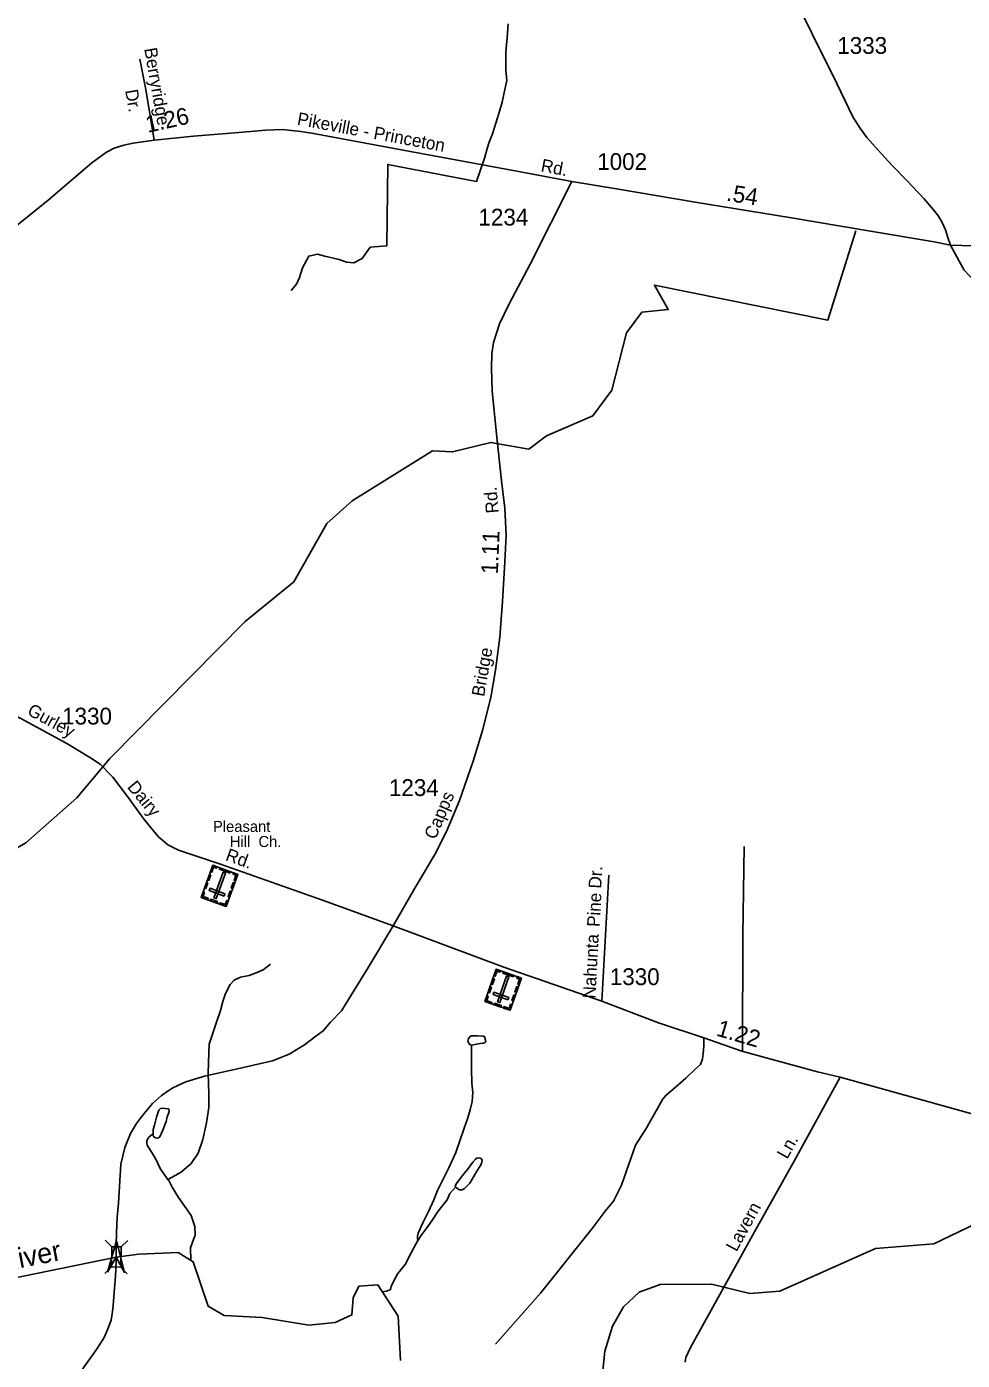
# Model space of a CAD drawing. Extents: x 2206922 to 2357709, y 510027 to 673830.
# Drawn here: x 2269104 to 2276077, y 625116 to 635048 of the extents above; entities that cross this region are included whole.
import ezdxf

# ---------------------------------------------------------------- set-up
doc = ezdxf.new("R2010")
doc.units = 0
for name, color, linetype in [('Exist Cultural Cemetery CELL', 7, 'Continuous'), ('Exist Cultural Church with Cemetery Label', 7, 'Continuous'), ('Exist Hydrographic Creek Single Shore', 7, 'Continuous'), ('Exist Hydrographic Creek Single Shore Label', 7, 'Continuous'), ('Exist Hydrographic Misc Water Feature', 7, 'Continuous'), ('Exist Road Non-System Type 51', 7, 'Continuous'), ('Exist Road Non-System Type 51 Label', 7, 'Continuous'), ('Exist Road Secondary Mileage Hundredths English Label', 7, 'Continuous'), ('Exist Road Secondary Structure Standard Bridge Attributed CELL', 7, 'Continuous'), ('Exist Road Secondary Structure Standard Bridge CELL', 7, 'Continuous'), ('Exist Road Secondary Type 51 Attributed', 7, 'Continuous'), ('Exist Road Secondary Type 51 Label', 7, 'Continuous'), ('Exist Road Secondary Type 51 Number Label', 7, 'Continuous')]:
    doc.layers.add(name, color=color, linetype=linetype)

msp = doc.modelspace()

# ---------------------------------------------------------------- linework, layer by layer
at = {"layer": 'Exist Cultural Cemetery CELL'}
for points in [[(2270590.7, 628496), (2270403.6, 628563.9), (2270490.5, 628803.2), (2270677.6, 628735.3)], [(2270521.6, 628791.9), (2270517.7, 628781.1), (2270497, 628788.6), (2270483.2, 628750.7), (2270472.7, 628754.5), (2270490.5, 628803.2)], [(2270476.5, 628731.4), (2270461.7, 628690.7), (2270451, 628694.6), (2270465.8, 628735.3)], [(2270498.2, 628560.7), (2270515.8, 628554.3), (2270585, 628744.9), (2270567.4, 628751.3)], [(2270619.7, 628744.1), (2270539.9, 628773.1), (2270543.8, 628783.8), (2270623.6, 628754.8)], [(2270646.5, 628746.5), (2270642.6, 628735.8), (2270663.2, 628728.2), (2270649.5, 628690.3), (2270659.9, 628686.5), (2270677.6, 628735.2)], [(2270418.3, 628604.7), (2270429, 628600.8), (2270418, 628570.6), (2270456.1, 628556.7), (2270452.3, 628546.3), (2270403.5, 628564)], [(2270454, 628669.5), (2270439.2, 628628.8), (2270428.5, 628632.7), (2270443.3, 628673.4)], [(2270575.6, 628573.9), (2270581.9, 628591.4), (2270471.3, 628631.6), (2270464.9, 628614)], [(2270630.8, 628606.4), (2270616, 628565.7), (2270605.3, 628569.5), (2270620.1, 628610.3)], [(2270653.8, 628669.6), (2270639, 628628.8), (2270628.3, 628632.7), (2270643.1, 628673.4)], [(2270521.1, 628521.3), (2270472.4, 628538.9), (2270476.3, 628549.7), (2270525, 628532)], [(2270605.5, 628536.7), (2270594.8, 628540.5), (2270583.8, 628510.3), (2270545.7, 628524.1), (2270541.9, 628513.7), (2270590.7, 628496)], [(2272706.3, 627722.6), (2272518.4, 627788.5), (2272602.6, 628028.8), (2272790.5, 627962.9)], [(2272633.9, 628017.8), (2272630.1, 628007), (2272609.3, 628014.3), (2272596, 627976.1), (2272585.5, 627979.8), (2272602.6, 628028.8)], [(2272732.5, 627971.1), (2272652.4, 627999.2), (2272656.2, 628009.9), (2272736.3, 627981.9)], [(2272567.6, 627894.6), (2272553.3, 627853.7), (2272542.5, 627857.5), (2272556.9, 627898.4)], [(2272589.4, 627956.8), (2272575.1, 627915.9), (2272564.4, 627919.7), (2272578.7, 627960.6)], [(2272613.1, 627786.3), (2272630.7, 627780.2), (2272697.8, 627971.5), (2272680.2, 627977.7)], [(2272767.4, 627896.9), (2272753.1, 627856), (2272742.3, 627859.8), (2272756.7, 627900.7)], [(2272759.3, 627973.8), (2272755.5, 627963), (2272776.2, 627955.7), (2272762.9, 627917.6), (2272773.4, 627913.9), (2272790.5, 627962.9)], [(2272532.7, 627829.4), (2272543.4, 627825.7), (2272532.7, 627795.3), (2272571, 627781.9), (2272567.3, 627771.4), (2272518.4, 627788.5)], [(2272690.3, 627800.4), (2272696.5, 627818), (2272585.3, 627856.9), (2272579.2, 627839.3)], [(2272745.2, 627833.5), (2272730.8, 627792.6), (2272720.1, 627796.4), (2272734.4, 627837.3)], [(2272636.4, 627747.1), (2272587.5, 627764.3), (2272591.2, 627775), (2272640.2, 627757.9)], [(2272720.6, 627763.5), (2272709.9, 627767.3), (2272699.3, 627736.9), (2272661, 627750.3), (2272657.3, 627739.8), (2272706.3, 627722.6)]]:
    msp.add_lwpolyline(points, close=True, dxfattribs=at)
at = {"layer": 'Exist Hydrographic Creek Single Shore'}
msp.add_lwpolyline([(2271890.8, 625115.3), (2271871.4, 625445.2), (2271721, 625678), (2271580.4, 625668.3), (2271538.2, 625580.5), (2271527.1, 625454.9), (2271403.1, 625397.7), (2271207.1, 625377.3), (2270858, 625435.5), (2270576.7, 625450), (2270455.5, 625520.4), (2270344, 625850.3), (2270232.5, 625918.2), (2269939.2, 625906), (2269771.1, 625885.3), (2268970.9, 625721.2)], dxfattribs=at)
at = {"layer": 'Exist Hydrographic Misc Water Feature'}
for points in [[(2271075.9, 633084.3), (2271113.8, 633130.6), (2271137.2, 633178.9), (2271160.6, 633252.9), (2271206.4, 633340), (2271271.4, 633354.5), (2271325.5, 633340), (2271433.8, 633314.7), (2271488, 633293.1), (2271542.1, 633289.4), (2271603.5, 633322), (2271664.9, 633405), (2271787.7, 633415.9), (2271794.9, 634022.8), (2272234, 633936.6), (2272456.8, 633894.7), (2272517.8, 634077.2), (2272535.4, 634141.2), (2272551.2, 634188.4), (2272574.8, 634248.8), (2272624.6, 634408.8), (2272648.2, 634484.8), (2272666.5, 634579.3), (2272682.3, 634646.6), (2272675.7, 634726.6), (2272674.3, 634858.6), (2272685.3, 634968.5), (2272692.5, 635070.4)], [(2268275.5, 628677.6), (2268400.4, 628678.3), (2268815.4, 628807.6), (2269097.3, 628969.1), (2269477.5, 629305.8), (2269724.4, 629599.2), (2270731.4, 630618.4), (2271094.3, 630912.7), (2271340.4, 631347.2), (2271530.5, 631517.2), (2272127.5, 631888.5), (2272277.7, 631880.6), (2272562.4, 631951.8), (2272846.3, 631901.9), (2272976.6, 632000.7), (2273323.5, 632149.7), (2273463.5, 632340.4), (2273573.1, 632767.5), (2273687.7, 632921.7), (2273885.2, 632941.4), (2273782.5, 633123.2), (2275074.2, 632862.4), (2275283.5, 633526.4)], [(2270921.3, 628067.4), (2270865.7, 628025.1), (2270814, 628002.5), (2270762.1, 627981.9), (2270696.3, 627969.5), (2270650.6, 627947.2), (2270620.5, 627914.8), (2270585.2, 627848.4), (2270565.9, 627788.4), (2270548.9, 627722), (2270517.5, 627633.9), (2270488.2, 627543.9), (2270463, 627469.4), (2270461.7, 627403.4), (2270460.1, 627331.5), (2270457.2, 627255.7), (2270462.2, 627101.7), (2270461.5, 626997.9), (2270444.5, 626883.7), (2270415.8, 626761.5), (2270382.6, 626659), (2270329.5, 626582.7), (2270257.9, 626520), (2270216.1, 626495.9), (2270156.6, 626463.1)], [(2272417.9, 627463.9), (2272467.8, 627472.2), (2272503.9, 627476.9), (2272513.9, 627478.6), (2272519.7, 627484.6), (2272525.8, 627489), (2272523.5, 627501.1), (2272521.5, 627508.7), (2272517.6, 627520.6), (2272513.5, 627526.9), (2272505.5, 627530.6), (2272463.5, 627532.5), (2272441.7, 627532.1), (2272419.6, 627531.8), (2272405.4, 627525.8), (2272397.4, 627513.6), (2272391.5, 627493.8), (2272396.2, 627483.8), (2272398.3, 627477.8), (2272404, 627471.7), (2272412, 627466), (2272417.9, 627463.9)], [(2272417.9, 627463.9), (2272418.8, 627381.8), (2272419.8, 627288), (2272420.4, 627180), (2272429.2, 627110.2), (2272423.7, 627044), (2272408.3, 626981.9), (2272389.2, 626915.8), (2272364, 626845.8), (2272332.6, 626751.6), (2272301.7, 626665.1), (2272250.6, 626550.6), (2272164.5, 626379.9), (2272138.7, 626312), (2272097.7, 626225.7), (2272056.8, 626139), (2272021.2, 626062.9), (2272015.8, 626041), (2272015.6, 626026.8), (2272019.9, 626009.1)], [(2270045.5, 626801.9), (2270047.5, 626791.8), (2270049.4, 626781.8), (2270063.7, 626774), (2270075.4, 626770.2), (2270089.8, 626774.1), (2270099.4, 626786.4), (2270117.3, 626824.7), (2270142.5, 626894.7), (2270152.1, 626929), (2270162, 626953.1), (2270166.1, 626969), (2270165.7, 626982.9), (2270157.9, 626988.9), (2270135.9, 626992.7), (2270115.8, 626994.5), (2270101.9, 626992.5), (2270087.9, 626980), (2270078.3, 626950.2), (2270072.1, 626926), (2270066.2, 626906.2), (2270057, 626867.9), (2270046.9, 626834.1), (2270045.7, 626816), (2270045.5, 626801.9)], [(2270045.5, 626801.9), (2270029.7, 626791.7), (2270013.9, 626777.8), (2270003.9, 626763.5), (2270000.2, 626751.5), (2269998.3, 626735.6), (2270002, 626719.6), (2270008.2, 626705.7), (2270036.7, 626664.1), (2270068.9, 626608.2), (2270100, 626544.6), (2270130.2, 626496.7), (2270156.6, 626463.1)], [(2272300, 626405.3), (2272305.8, 626399.6), (2272316.4, 626393.5), (2272330.4, 626385.7), (2272348.2, 626385.9), (2272366.1, 626395.8), (2272405.4, 626436.5), (2272459, 626524.5), (2272480.3, 626559), (2272492.2, 626581.2), (2272497.7, 626605.1), (2272492.2, 626616.9), (2272484.2, 626622.9), (2272471.7, 626624.8), (2272457.9, 626620.8), (2272447.9, 626614.6), (2272428, 626592.4), (2272388.4, 626538), (2272351.3, 626491.7), (2272321.2, 626453.6), (2272311.7, 626439.7), (2272302.1, 626425.3), (2272298, 626411.3), (2272300, 626405.3)], [(2270156.6, 626463.1), (2270166.7, 626449.4), (2270189, 626405.5), (2270236, 626329.9), (2270328.7, 626195.1), (2270357.6, 626113.3), (2270358.4, 626049.4), (2270339.1, 625997.2), (2270325.4, 625955.1), (2270326.2, 625861.1)], [(2272300, 626405.3), (2272258.2, 626358.9), (2272237.1, 626312.6), (2272169.8, 626228.2), (2272122.7, 626153.9), (2272084.9, 626103.6), (2272041.3, 626043.2), (2272019.9, 626009.1)], [(2273716.6, 621986.1), (2273840.6, 622300.4), (2273939.4, 622442.6), (2274129.5, 622612.7), (2274178.5, 622746.1), (2274176.5, 622887.1), (2274057.5, 623168.4), (2273838.5, 623451.5), (2273418.4, 623853.6), (2273341.5, 624035.6), (2273345.4, 624527.5), (2273413.5, 625185.3), (2273470.5, 625371), (2273552.5, 625513.7), (2273667.5, 625622.9), (2273825.4, 625682), (2274208.5, 625684), (2274492.5, 625612.7), (2274717.6, 625631), (2275430.6, 625947.8), (2275863.4, 625984.9), (2276178.6, 626135.9)], [(2272019.9, 626009.1), (2272007.8, 625990.6), (2271968.7, 625916.3), (2271923.8, 625830.2), (2271870.3, 625763.6), (2271840.7, 625709.3), (2271821, 625665.2), (2271815.3, 625643.3), (2271793.2, 625632.9), (2271783.5, 625631.1), (2271754.4, 625626.4)]]:
    msp.add_lwpolyline(points, dxfattribs=at)
at = {"layer": 'Exist Road Non-System Type 51'}
msp.add_line((2273441.8, 628729), (2273390.8, 627790.5), dxfattribs=at)
for points in [[(2269948.4, 634805.1), (2269993, 634579.8), (2270054.6, 634202.7)], [(2274437.8, 627418.7), (2274437.8, 627667.3), (2274442, 628051.9), (2274442, 628277.2), (2274450.5, 628942.3)], [(2274148.9, 627517.5), (2274151.3, 627456.2), (2274145.8, 627402.2), (2274140.1, 627360.3), (2274124.6, 627320), (2274081, 627278.4), (2274015.2, 627216.8), (2273919.6, 627131.8), (2273868.6, 627091.4), (2273841, 627057.4), (2273806, 626991.2), (2273720, 626842.8), (2273641.4, 626719.5), (2273537.3, 626421.1), (2273476.5, 626300.6), (2273414.2, 626226.6), (2273318.6, 626099.1), (2272934.2, 625616.7), (2272598.7, 625235.3)], [(2275166.2, 627224.2), (2274824.9, 626605.1), (2274527, 626072.5), (2274051.3, 625210.8), (2274017.2, 625136.2), (2274011.6, 625102.1)]]:
    msp.add_lwpolyline(points, dxfattribs=at)
at = {"layer": 'Exist Road Secondary Structure Standard Bridge Attributed CELL'}
msp.add_lwpolyline([(2269706, 625772.8), (2269773.2, 626007.2), (2269832.2, 625770.6), (2269771.1, 625885.3)], close=True, dxfattribs=at)
at = {"layer": 'Exist Road Secondary Structure Standard Bridge CELL'}
for p, q in [((2269690.1, 626012), (2269738, 625962.3)), ((2269858.3, 626008.9), (2269808.6, 625961)), ((2269736.5, 625811.2), (2269686.8, 625763.3)), ((2269805.4, 625809.9), (2269853.3, 625760.2))]:
    msp.add_line(p, q, dxfattribs=at)
msp.add_lwpolyline([(2269808.6, 625961), (2269805.8, 625809.9), (2269735.2, 625811.2), (2269738, 625962.3)], close=True, dxfattribs=at)
at = {"layer": 'Exist Road Secondary Type 51 Attributed'}
for points in [[(2274772.4, 635368), (2275141.3, 634623.8), (2275261.5, 634377.2), (2275312.3, 634295.6), (2275365, 634222.2), (2275449.8, 634129.1), (2275552.7, 634014.6), (2275665.2, 633899.8), (2275790.5, 633768.1), (2275862.7, 633683.1), (2275898.8, 633636.3), (2275926.4, 633589.6), (2275951.9, 633534.3), (2275966.8, 633485.5), (2275988, 633421.7)], [(2268916.3, 633475.9), (2269264.7, 633757.1), (2269590, 634033.9), (2269699.2, 634112.9), (2269754.8, 634143.6), (2269828.6, 634166.1), (2269897.5, 634181.4), (2270054.6, 634202.7), (2270347.7, 634232.4), (2270685.2, 634260.2), (2270886.9, 634278.1), (2271008.9, 634281.2), (2271146.1, 634268.5), (2271241.7, 634253.6), (2271976.5, 634115.5), (2272755.9, 633973.2), (2273165.7, 633895.6)], [(2273165.7, 633895.6), (2272855.7, 633279.3), (2272700.6, 632982.9), (2272628.4, 632835.2), (2272581.7, 632695.9), (2272569.6, 632612.7), (2272568.6, 632504.8), (2272573.2, 632334.8), (2272609.3, 631966.1), (2272641.2, 631665.4), (2272668.4, 631462.3), (2272676.3, 631260.4), (2272668.3, 631062.5), (2272649.1, 630766.4), (2272629.5, 630502.5), (2272597.8, 630256.2), (2272561.8, 630052), (2272502, 629805.5), (2272430.2, 629577), (2272329.2, 629286.2), (2272231.3, 629055.5), (2272145, 628882.7), (2271997.4, 628631.4), (2271836.3, 628351.5)], [(2273165.7, 633895.6), (2273514, 633838.2), (2274085.2, 633740.5), (2274803, 633623.6), (2275361.5, 633530.1), (2275867, 633445.1), (2275988, 633421.7)], [(2275988, 633421.7), (2276075.1, 633417.5), (2276162.2, 633415.3), (2276230.1, 633421.7), (2276302.3, 633438.7), (2276408.5, 633466.3), (2276631.5, 633532.2), (2276843.8, 633593.8), (2277024.3, 633644.8), (2277147.5, 633685.2), (2277304.7, 633744.7), (2277429.8, 633797.8), (2277563.7, 633881.8), (2277606.2, 633913.7)], [(2275988, 633421.7), (2276049.6, 633305.9), (2276089.9, 633233.7), (2276132.3, 633189.9), (2276176.6, 633144.3), (2276233.1, 633102.9), (2276559.3, 632859.7), (2277136.9, 632428.3), (2277598, 632062.2), (2277882.3, 631855.6), (2278056.4, 631713.2), (2278222.1, 631554.9), (2278315.5, 631466.7), (2278481, 631286.9), (2278627.7, 631122.5), (2278747.6, 630979.6), (2278879.1, 630809), (2279002.7, 630644.1), (2279120, 630476.9), (2279306.4, 630210.4), (2279732.4, 629623.5), (2280230.1, 628934.6), (2280515.5, 628537.5)], [(2267130.4, 632389), (2267574, 631594.4), (2268025.6, 630762.9), (2268088.5, 630661.7), (2268192.1, 630476.6), (2268283.3, 630349.6), (2268349.8, 630286.3), (2268414.3, 630234.8), (2268504.7, 630185.8), (2268780, 630038.4), (2269061.2, 629895.2), (2269402.6, 629708.5), (2269579.6, 629602.1), (2269651.1, 629556.4), (2269744.9, 629459.8), (2269856.1, 629314.8), (2269979.8, 629144.2), (2270084.8, 629017.3), (2270155.4, 628953.9), (2270235.8, 628914.7), (2270549.4, 628811.6), (2271309.7, 628543.8), (2271836.3, 628351.5)], [(2271836.3, 628351.5), (2271645.2, 628036.3), (2271450.3, 627718.8), (2271367, 627633.3), (2271313.9, 627569.5), (2271258.7, 627531.3), (2271173.8, 627465.4), (2271061.2, 627395.3), (2270935.9, 627346.4), (2270706.6, 627293.3), (2270428.4, 627231.7), (2270290.3, 627189.2), (2270199, 627148.8), (2270165, 627127.5), (2270107.7, 627087.2), (2270041.9, 627027.7), (2269980.3, 626953.3), (2269952.7, 626919.3), (2269922.9, 626878.9), (2269878.3, 626804.5), (2269835.9, 626701.5), (2269806.1, 626576.1), (2269789.1, 626286.1), (2269778.5, 626181.9), (2269774.3, 626067.2), (2269770, 625971.6), (2269770, 625854.7), (2269765.8, 625739.9)], [(2271836.3, 628351.5), (2272660.3, 628044.5), (2273390.8, 627790.5), (2273813.4, 627630.1), (2274148.9, 627517.5), (2274433.5, 627419.7), (2274669.2, 627354.9), (2274996.3, 627263.5), (2275166.2, 627224.2), (2276790.1, 626773.5), (2277971.5, 626474.1)], [(2269765.8, 625739.9), (2269755.2, 625623.1), (2269748.8, 625525.3), (2269744.6, 625478.6), (2269733.9, 625414.8), (2269708.4, 625351.1), (2269680.8, 625287.3), (2269623.5, 625195.9), (2269457.9, 624964.3)]]:
    msp.add_lwpolyline(points, dxfattribs=at)

# ---------------------------------------------------------------- texts
at = {"layer": 'Exist Cultural Church with Cemetery Label'}
for s, p in [('Pleasant', (2270492.6, 629051)), ('Hill  Ch.', (2270618.1, 628938.7))]:
    msp.add_text(s, height=82.02, dxfattribs=at).set_placement(p)
at = {"layer": 'Exist Hydrographic Creek Single Shore Label'}
msp.add_text('River', height=150, rotation=11.16889, dxfattribs=at).set_placement((2268911.5, 625773.8))
at = {"layer": 'Exist Road Non-System Type 51 Label'}
for s, rotation, p in [('Berryridge', 279.88239, (2269979.7, 634883.7)), ('Dr.', 279.88239, (2269837.5, 634573.1)), ('Dr.', 86.94647, (2273385.4, 628627.6)), ('Pine', 86.94647, (2273374.1, 628341.9)), ('Nahunta', 86.94647, (2273342.1, 627808.6)), ('Ln.', 60.4642, (2274770.6, 626609)), ('Lavern', 61.29202, (2274393.3, 625919.4))]:
    msp.add_text(s, height=95, rotation=rotation, dxfattribs=at).set_placement(p)
at = {"layer": 'Exist Road Secondary Mileage Hundredths English Label'}
for s, rotation, p in [('1.26', 12.49782, (2270005.6, 634256.9)), ('.54', 350.75192, (2274313.3, 633753.2)), ('1.11', 87.68454, (2272615.2, 630968.4)), ('1.22', 343.68558, (2274236.5, 627535.6))]:
    msp.add_text(s, height=125, rotation=rotation, dxfattribs=at).set_placement(p)
at = {"layer": 'Exist Road Secondary Type 51 Label'}
for s, rotation, p in [('Pikeville - Princeton', 349.53233, (2271114.5, 634318.2)), ('Rd.', 349.19731, (2272930.7, 633971.3)), ('Rd.', 94.75944, (2272622.1, 631427.7)), ('Bridge', 80.00142, (2272512.2, 630054.2)), ('Gurley', 331.32739, (2269101.6, 629929.2)), ('Dairy', 309.60523, (2269848.6, 629384.1)), ('Capps', 67.00538, (2272149.9, 628988.9)), ('Rd.', 340.04123, (2270579.1, 628842.2))]:
    msp.add_text(s, height=95, rotation=rotation, dxfattribs=at).set_placement(p)
at = {"layer": 'Exist Road Secondary Type 51 Number Label'}
for s, p in [('1333', (2275144.4, 634845.5)), ('1002', (2273355.6, 633980.9)), ('1234', (2272470.6, 633567.2)), ('1330', (2269367.9, 629851.3)), ('1234', (2271803.2, 629318.8)), ('1330', (2273449.4, 627910.6))]:
    msp.add_text(s, height=125, dxfattribs=at).set_placement(p)

doc.saveas('drawing.dxf')
